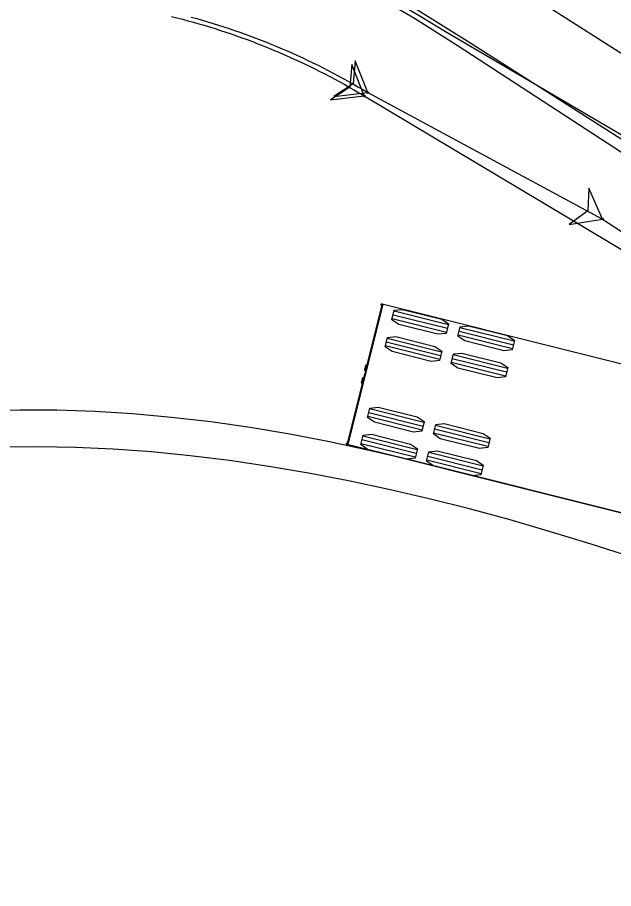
# Model space of a CAD drawing. Extents: x 973688 to 979179, y 703586 to 707602.
# Drawn here: x 978589.5 to 978624.6, y 703880.1 to 703931.4 of the extents above; entities that cross this region are included whole.
import ezdxf

# ---------------------------------------------------------------- set-up
doc = ezdxf.new("R2010")
doc.units = 0
doc.layers.add('Radius Check', color=7, linetype='Continuous')

msp = doc.modelspace()

# ---------------------------------------------------------------- linework, layer by layer
at = {"layer": 'Radius Check'}
for p, q in [((978630.758, 703925.703), (978571.419, 703963.488)), ((978609.951, 703926.816), (978609.951, 703926.816)), ((978609.951, 703926.816), (978635.631, 703911.487)), ((978610.15, 703927.02), (978610.15, 703927.02)), ((978610.15, 703927.02), (978623.986, 703919.57)), ((978623.986, 703919.57), (978646.892, 703904.463)), ((978609.008, 703906.289), (978611.071, 703914.535)), ((978614.904, 703913.34), (978611.703, 703914.141)), ((978614.793, 703912.896), (978611.592, 703913.696)), ((978614.849, 703913.118), (978611.647, 703913.919)), ((978618.729, 703912.147), (978615.528, 703912.948)), ((978618.785, 703912.37), (978615.584, 703913.17)), ((978614.504, 703911.739), (978611.303, 703912.54)), ((978618.674, 703911.925), (978615.472, 703912.726)), ((978614.393, 703911.295), (978611.191, 703912.096)), ((978614.448, 703911.517), (978611.247, 703912.318)), ((978618.385, 703910.769), (978615.183, 703911.57)), ((978610.036, 703910.687), (978610.1, 703910.945)), ((978618.273, 703910.324), (978615.072, 703911.125)), ((978618.329, 703910.547), (978615.128, 703911.347)), ((978609.971, 703910.429), (978610.04, 703910.412)), ((978609.842, 703909.914), (978609.907, 703910.172)), ((978613.465, 703907.584), (978610.263, 703908.385)), ((978613.353, 703907.14), (978610.152, 703907.94)), ((978613.409, 703907.362), (978610.208, 703908.163)), ((978617.345, 703906.614), (978614.144, 703907.414)), ((978617.234, 703906.169), (978614.033, 703906.97)), ((978617.289, 703906.391), (978614.088, 703907.192)), ((978612.953, 703905.539), (978609.752, 703906.34)), ((978613.009, 703905.761), (978609.807, 703906.562)), ((978613.064, 703905.983), (978609.863, 703906.784)), ((978616.945, 703905.013), (978613.743, 703905.814)), ((978616.833, 703904.568), (978613.632, 703905.369)), ((978616.889, 703904.791), (978613.688, 703905.591))]:
    msp.add_line(p, q, dxfattribs=at)
for points in [[(978686.971, 703884.87), (978616.171, 703929.944), (978611.831, 703932.669), (978607.641, 703935.235), (978605.619, 703936.438), (978603.646, 703937.583), (978601.717, 703938.667), (978599.827, 703939.689), (978597.969, 703940.651), (978596.137, 703941.553), (978594.332, 703942.393), (978592.555, 703943.167), (978590.807, 703943.875), (978589.091, 703944.516)], [(978611.601, 703932.166), (978612.913, 703931.399), (978615.483, 703929.76), (978625.102, 703923.517), (978629.874, 703920.448), (978634.654, 703917.407), (978640.639, 703913.649), (978648.204, 703908.645), (978653.191, 703905.591), (978657.499, 703902.922), (978657.61, 703902.501), (978667.071, 703896.391)], [(978612.023, 703932.244), (978613.385, 703931.436), (978614.729, 703930.604), (978629.02, 703922.223), (978633.855, 703918.79), (978638.609, 703915.45), (978643.235, 703912.235), (978643.808, 703911.858), (978648.41, 703909.054), (978652.939, 703906.25), (978657.538, 703903.367), (978666.714, 703897.544)], [(978598.593, 703931.502), (978598.916, 703931.421), (978599.239, 703931.337), (978599.561, 703931.251), (978599.882, 703931.163), (978600.203, 703931.071), (978600.523, 703930.978), (978600.842, 703930.881), (978601.16, 703930.782), (978601.477, 703930.68), (978601.794, 703930.576), (978602.11, 703930.469), (978602.425, 703930.36), (978602.739, 703930.248), (978603.052, 703930.133), (978603.364, 703930.016), (978603.675, 703929.897), (978603.985, 703929.775), (978604.294, 703929.65), (978604.602, 703929.523), (978604.91, 703929.393), (978605.216, 703929.261), (978605.521, 703929.127), (978605.824, 703928.99), (978606.127, 703928.85), (978606.429, 703928.708), (978606.729, 703928.564), (978607.028, 703928.417), (978607.326, 703928.268), (978607.623, 703928.116), (978607.919, 703927.962), (978608.213, 703927.805), (978608.506, 703927.646), (978608.798, 703927.485), (978609.088, 703927.321), (978609.377, 703927.155), (978609.665, 703926.987), (978609.951, 703926.816)], [(978599.762, 703931.461), (978600.084, 703931.372), (978600.404, 703931.281), (978600.724, 703931.187), (978601.043, 703931.09), (978601.361, 703930.991), (978601.678, 703930.889), (978601.995, 703930.785), (978602.311, 703930.678), (978602.626, 703930.568), (978602.939, 703930.456), (978603.252, 703930.341), (978603.564, 703930.224), (978603.876, 703930.104), (978604.186, 703929.982), (978604.495, 703929.857), (978604.803, 703929.73), (978605.11, 703929.6), (978605.416, 703929.468), (978605.721, 703929.333), (978606.024, 703929.196), (978606.327, 703929.056), (978606.629, 703928.914), (978606.929, 703928.77), (978607.228, 703928.623), (978607.526, 703928.473), (978607.823, 703928.321), (978608.118, 703928.167), (978608.412, 703928.01), (978608.705, 703927.851), (978608.997, 703927.69), (978609.287, 703927.526), (978609.576, 703927.36), (978609.864, 703927.191), (978610.15, 703927.02)], [(978610.15, 703927.02), (978609.412, 703928.879), (978609.291, 703927.533), (978608.164, 703926.788), (978610.15, 703927.02)], [(978609.951, 703926.816), (978609.212, 703928.675), (978609.092, 703927.328), (978607.965, 703926.583), (978609.951, 703926.816)], [(978623.986, 703919.57), (978623.167, 703921.394), (978623.106, 703920.044), (978622.012, 703919.25), (978623.986, 703919.57)], [(978608.945, 703906.328), (978608.94, 703906.306), (978655.437, 703894.676), (978656.468, 703898.799), (978657.499, 703902.922), (978611.003, 703914.552), (978610.997, 703914.531)], [(978610.991, 703914.507), (978610.991, 703914.506), (978610.109, 703910.98), (978610.1, 703910.945), (978610.032, 703910.962), (978610.031, 703910.961), (978609.967, 703910.702)], [(978610.034, 703910.681), (978609.907, 703910.173)], [(978609.839, 703910.191), (978609.774, 703909.933), (978609.774, 703909.931), (978609.842, 703909.914), (978609.834, 703909.879), (978608.951, 703906.353), (978608.951, 703906.352)], [(978672, 703883.728), (978659.075, 703891.638), (978653.323, 703895.201), (978612.628, 703905.383), (978610.241, 703905.946), (978607.905, 703906.446), (978605.569, 703906.893), (978603.23, 703907.286), (978600.908, 703907.62), (978598.605, 703907.891), (978596.325, 703908.099), (978594.071, 703908.241), (978591.847, 703908.317), (978589.656, 703908.325), (978587.502, 703908.265)], [(978674.364, 703880.144), (978639.973, 703894.355), (978637.617, 703895.309), (978635.274, 703896.228), (978632.901, 703897.129), (978630.507, 703898.006), (978628.112, 703898.85), (978625.716, 703899.657), (978623.32, 703900.428), (978620.926, 703901.16), (978618.534, 703901.85), (978616.146, 703902.496), (978613.763, 703903.098), (978611.388, 703903.651), (978609.022, 703904.155), (978606.667, 703904.607), (978604.326, 703905.005), (978602.002, 703905.347), (978599.697, 703905.632), (978597.415, 703905.857), (978595.159, 703906.022), (978592.933, 703906.125), (978590.741, 703906.165), (978588.617, 703906.142)]]:
    msp.add_lwpolyline(points, dxfattribs=at)
for points in [[(978610.15, 703927.02), (978609.412, 703928.879), (978609.291, 703927.533), (978608.164, 703926.788)], [(978609.951, 703926.816), (978609.212, 703928.675), (978609.092, 703927.328), (978607.965, 703926.583)], [(978623.986, 703919.57), (978623.167, 703921.394), (978623.106, 703920.044), (978622.012, 703919.25)], [(978614.918, 703913.395), (978614.779, 703912.84), (978614.289, 703912.785), (978611.984, 703913.362), (978611.578, 703913.641), (978611.717, 703914.196), (978612.207, 703914.251), (978614.512, 703913.675)], [(978618.799, 703912.425), (978618.66, 703911.87), (978618.17, 703911.815), (978615.865, 703912.391), (978615.459, 703912.671), (978615.597, 703913.225), (978616.087, 703913.281), (978618.392, 703912.704)], [(978614.518, 703911.795), (978614.379, 703911.24), (978613.889, 703911.185), (978611.584, 703911.761), (978611.178, 703912.041), (978611.316, 703912.595), (978611.806, 703912.65), (978614.111, 703912.074)], [(978618.398, 703910.824), (978618.259, 703910.269), (978617.769, 703910.214), (978615.464, 703910.791), (978615.058, 703911.07), (978615.197, 703911.625), (978615.687, 703911.68), (978617.992, 703911.103)], [(978613.478, 703907.639), (978613.34, 703907.084), (978612.85, 703907.029), (978610.545, 703907.606), (978610.138, 703907.885), (978610.277, 703908.44), (978610.767, 703908.495), (978613.072, 703907.919)], [(978617.359, 703906.669), (978617.22, 703906.114), (978616.73, 703906.059), (978614.425, 703906.635), (978614.019, 703906.915), (978614.158, 703907.469), (978614.648, 703907.525), (978616.953, 703906.948)], [(978613.078, 703906.039), (978612.939, 703905.484), (978612.449, 703905.429), (978610.144, 703906.005), (978609.738, 703906.285), (978609.877, 703906.839), (978610.367, 703906.894), (978612.672, 703906.318)], [(978616.958, 703905.068), (978616.82, 703904.513), (978616.33, 703904.458), (978614.025, 703905.035), (978613.618, 703905.314), (978613.757, 703905.869), (978614.247, 703905.924), (978616.552, 703905.347)]]:
    msp.add_lwpolyline(points, close=True, dxfattribs=at)
for centre, radius in [((978609.951, 703926.816), 0.0417), ((978609.951, 703926.816), 0.0417), ((978609.951, 703926.816), 0.0417), ((978609.951, 703926.816), 0.0417), ((978610.15, 703927.02), 0.0417), ((978610.15, 703927.02), 0.0417), ((978610.15, 703927.02), 0.0417), ((978610.15, 703927.02), 0.0417), ((978623.986, 703919.57), 0.0417), ((978623.986, 703919.57), 0.0417), ((978610.961, 703914.527), 0.0266), ((978608.915, 703906.348), 0.0266)]:
    msp.add_circle(centre, radius, dxfattribs=at)
for centre, radius, start, end in [((978610.961, 703914.528), 0.0363, 5.033, 326.1956), ((978610.001, 703910.694), 0.0352, 165.9717, 346.5582), ((978610.001, 703910.694), 0.0352, 345.7437, 168.3831), ((978609.873, 703910.182), 0.0354, 170.2477, 342.4332), ((978609.873, 703910.182), 0.0352, 345.3541, 165.9406), ((978608.915, 703906.348), 0.0363, 5.7167, 326.8794)]:
    msp.add_arc(centre, radius, start, end, dxfattribs=at)

doc.saveas('drawing.dxf')
